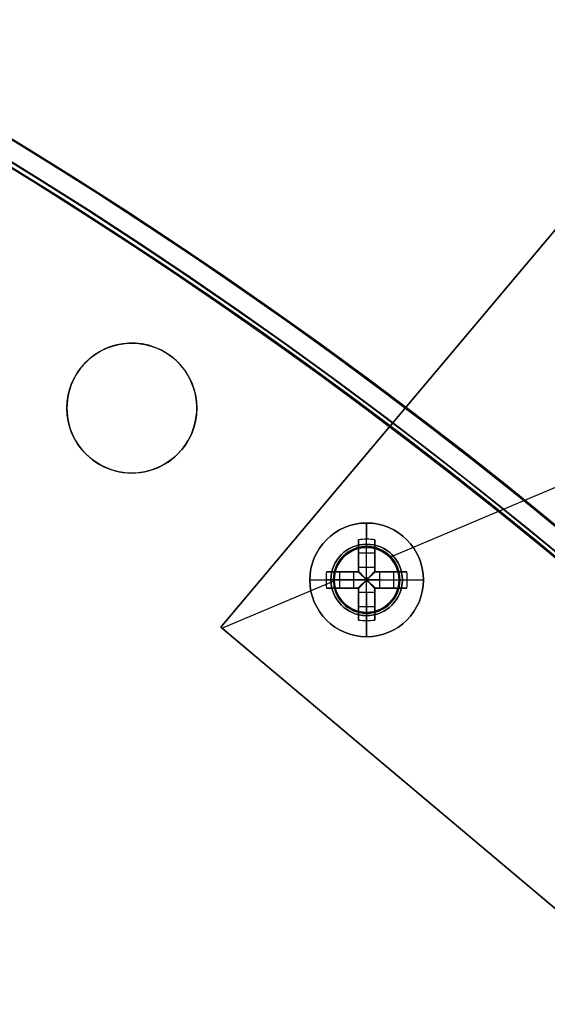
# Model space of a CAD drawing. Header units: millimetres. Extents: x -83 to 676, y -83 to 676.
# Tile 619 of 656: x 452 to 484, y 496 to 557. Entities that reach past the tile are written whole.
import ezdxf

# ---------------------------------------------------------------- set-up
doc = ezdxf.new("R2010")
doc.units = ezdxf.units.MM
doc.header["$MEASUREMENT"] = 0
doc.layers.add('IGES level 0', color=7, linetype='Continuous', true_color=0xff7878)

msp = doc.modelspace()

# ---------------------------------------------------------------- linework, layer by layer
at = {"layer": 'IGES level 0', "color": 254, "true_color": 0xcad1ee}
for p, q in [((501.593, 564.322, 48), (463.911, 519.575, 48)), ((463.911, 519.575, 47), (501.593, 564.322, 47)), ((483.235, 542.522, 47), (483.235, 542.522, 48)), ((459.469, 536.922, 45.8), (459.469, 536.922, 47)), ((454.57, 534.093, 45.8), (454.57, 534.093, 47)), ((454.57, 534.093, 47), (454.57, 534.093, 45.8)), ((462.298, 532.023, 47), (462.298, 532.023, 45.8)), ((462.298, 532.023, 45.8), (462.298, 532.023, 47)), ((457.399, 529.194, 45.8), (457.399, 529.194, 47)), ((473.414, 524.411, 47), (473.414, 524.411, 45.8)), ((472.111, 524.316, 48), (472.111, 524.316, 47)), ((474.731, 523.252, 48), (474.731, 523.252, 47)), ((474.731, 523.252, 47), (474.731, 523.252, 48)), ((470.964, 522.997, 45.8), (470.964, 522.997, 47)), ((470.964, 522.997, 47), (470.964, 522.997, 45.8)), ((474.828, 521.962, 47), (474.828, 521.962, 45.8)), ((474.828, 521.962, 45.8), (474.828, 521.962, 47)), ((471.047, 521.695, 47), (471.047, 521.695, 48)), ((471.047, 521.695, 48), (471.047, 521.695, 47)), ((472.379, 520.547, 47), (472.379, 520.547, 45.8)), ((473.667, 520.631, 48), (473.667, 520.631, 47)), ((463.911, 519.575, 48), (463.911, 519.575, 47)), ((486.859, 500.251, 48), (463.911, 519.575, 48)), ((463.911, 519.575, 48), (463.911, 519.575, 47)), ((463.911, 519.575, 47), (486.859, 500.251, 47)), ((486.859, 500.251, 47.5), (463.911, 519.575, 47.5)), ((475.385, 509.913, 47), (475.385, 509.913, 48))]:
    msp.add_line(p, q, dxfattribs=at)
at = {"layer": 'IGES level 0', "color": 11, "true_color": 0xff7887}
for p, q in [((501.593, 564.322, 48), (463.911, 519.575, 48)), ((501.593, 564.322, 47), (463.911, 519.575, 47)), ((474.315, 523.876, 48), (524.467, 545.06, 48)), ((474.315, 523.876, 47), (524.467, 545.06, 47)), ((463.985, 519.513, 48), (470.889, 522.429, 48)), ((463.985, 519.513, 47), (470.889, 522.429, 47)), ((463.911, 519.575, 48), (486.859, 500.251, 48)), ((463.911, 519.575, 47), (486.859, 500.251, 47))]:
    msp.add_line(p, q, dxfattribs=at)
at = {"layer": 'IGES level 0', "color": 1, "true_color": 0xff0808}
for p, q in [((472.896, 524.679, 48), (472.896, 525.979, 48)), ((472.396, 523.266, 48.463), (472.396, 524.954, 50.13)), ((472.396, 524.954, 50.13), (472.396, 523.266, 48.463)), ((472.396, 522.979, 49.699), (472.396, 524.517, 49.699)), ((472.896, 523.266, 48.463), (472.896, 524.979, 50.155)), ((472.896, 524.479, 47.8), (472.896, 524.479, 40)), ((472.896, 520.479, 40), (472.896, 524.479, 40)), ((472.896, 524.479, 40), (472.896, 524.479, 47.8)), ((473.396, 524.954, 50.13), (473.396, 523.266, 48.463)), ((473.396, 523.266, 48.463), (473.396, 524.954, 50.13)), ((473.396, 524.517, 49.699), (473.396, 522.979, 49.699)), ((472.396, 524.135, 49.322), (473.396, 524.135, 49.322)), ((472.396, 523.967, 49.155), (472.396, 523.967, 50.83)), ((473.396, 523.967, 49.155), (473.396, 523.967, 50.83)), ((472.396, 523.266, 48.463), (473.396, 523.266, 48.463)), ((472.396, 523.266, 48.463), (473.396, 523.266, 48.463)), ((470.422, 522.979, 50.13), (472.11, 522.979, 48.463)), ((472.11, 522.979, 48.463), (470.422, 522.979, 50.13)), ((470.858, 522.979, 49.699), (472.396, 522.979, 49.699)), ((471.24, 521.979, 49.322), (471.24, 522.979, 49.322)), ((471.409, 522.979, 49.155), (471.409, 522.979, 50.83)), ((472.11, 521.979, 48.463), (472.11, 522.979, 48.463)), ((472.11, 521.979, 48.463), (472.11, 522.979, 48.463)), ((472.396, 522.979, 51.128), (472.396, 522.979, 48.27)), ((472.396, 522.979, 48.27), (472.396, 522.979, 51.128)), ((472.994, 522.577, 48.18), (472.799, 522.577, 48.18)), ((472.799, 522.577, 48.18), (472.799, 522.382, 48.18)), ((472.799, 522.577, 48.18), (472.799, 522.382, 48.18)), ((472.994, 522.577, 48.18), (472.799, 522.577, 48.18)), ((472.896, 522.577, 48.18), (472.896, 522.382, 48.18)), ((472.994, 522.382, 48.18), (472.994, 522.577, 48.18)), ((472.994, 522.382, 48.18), (472.994, 522.577, 48.18)), ((473.396, 522.979, 51.128), (473.396, 522.979, 48.27)), ((473.396, 522.979, 49.699), (474.934, 522.979, 49.699)), ((473.396, 522.979, 48.27), (473.396, 522.979, 51.128)), ((473.683, 522.979, 48.463), (475.371, 522.979, 50.13)), ((473.683, 522.979, 48.463), (473.683, 521.979, 48.463)), ((475.371, 522.979, 50.13), (473.683, 522.979, 48.463)), ((473.683, 522.979, 48.463), (473.683, 521.979, 48.463)), ((474.384, 522.979, 49.155), (474.384, 522.979, 50.83)), ((474.552, 522.979, 49.322), (474.552, 521.979, 49.322)), ((469.396, 522.479, 48), (470.696, 522.479, 48)), ((472.11, 522.479, 48.463), (470.396, 522.479, 50.155)), ((472.11, 521.979, 48.463), (470.422, 521.979, 50.13)), ((470.422, 521.979, 50.13), (472.11, 521.979, 48.463)), ((472.396, 521.979, 49.699), (470.858, 521.979, 49.699)), ((470.896, 522.479, 47.8), (470.896, 522.479, 40)), ((470.896, 522.479, 40), (474.896, 522.479, 40)), ((471.409, 521.979, 49.155), (471.409, 521.979, 50.83)), ((472.396, 521.979, 51.128), (472.396, 521.979, 48.27)), ((472.396, 521.979, 48.27), (472.396, 521.979, 51.128)), ((472.396, 520.441, 49.699), (472.396, 521.979, 49.699)), ((472.799, 522.479, 48.18), (472.994, 522.479, 48.18)), ((472.799, 522.382, 48.18), (472.994, 522.382, 48.18)), ((472.799, 522.382, 48.18), (472.994, 522.382, 48.18)), ((473.396, 521.979, 51.128), (473.396, 521.979, 48.27)), ((473.396, 521.979, 49.699), (473.396, 520.441, 49.699)), ((473.396, 521.979, 48.27), (473.396, 521.979, 51.128)), ((474.934, 521.979, 49.699), (473.396, 521.979, 49.699)), ((473.683, 522.479, 48.463), (475.396, 522.479, 50.155)), ((475.371, 521.979, 50.13), (473.683, 521.979, 48.463)), ((473.683, 521.979, 48.463), (475.371, 521.979, 50.13)), ((474.384, 521.979, 49.155), (474.384, 521.979, 50.83)), ((474.896, 522.479, 47.8), (474.896, 522.479, 40)), ((475.096, 522.479, 48), (476.396, 522.479, 48)), ((472.396, 520.005, 50.13), (472.396, 521.693, 48.463)), ((473.396, 521.693, 48.463), (472.396, 521.693, 48.463)), ((472.396, 521.693, 48.463), (472.396, 520.005, 50.13)), ((473.396, 521.693, 48.463), (472.396, 521.693, 48.463)), ((472.896, 521.693, 48.463), (472.896, 519.979, 50.155)), ((473.396, 521.693, 48.463), (473.396, 520.005, 50.13)), ((473.396, 520.005, 50.13), (473.396, 521.693, 48.463)), ((472.396, 520.992, 49.155), (472.396, 520.992, 50.83)), ((473.396, 520.823, 49.322), (472.396, 520.823, 49.322)), ((473.396, 520.992, 49.155), (473.396, 520.992, 50.83)), ((472.896, 520.479, 40), (472.896, 520.479, 47.8)), ((472.896, 520.479, 47.8), (472.896, 520.479, 40)), ((472.896, 518.979, 48), (472.896, 520.279, 48))]:
    msp.add_line(p, q, dxfattribs=at)
at = {"layer": 'IGES level 0', "color": 153, "true_color": 0x5393cf}
for centre, radius in [((296.5, 296.5), 296.5), ((296.5, 296.5, -1.2), 296.5), ((296.5, 296.5), 241), ((296.5, 296.5, -1.2), 241)]:
    msp.add_circle(centre, radius, dxfattribs=at)
at = {"layer": 'IGES level 0'}
for centre, radius in [((296.5, 296.5, 47), 296.5), ((296.5, 296.5), 296.5), ((296.5, 296.5, 47), 295.3), ((296.5, 296.5), 295.3)]:
    msp.add_circle(centre, radius, dxfattribs=at)
at = {"layer": 'IGES level 0', "color": 124, "true_color": 0x1aa180}
for centre, radius in [((296.5, 296.5, 47), 295), ((296.5, 296.5, 45.8), 295), ((296.5, 296.5, 47), 242.5), ((296.5, 296.5, 45.8), 242.5), ((458.434, 533.058, 47), 4), ((458.434, 533.058, 45.8), 4), ((472.896, 522.479, 47), 2), ((472.896, 522.479, 45.8), 2)]:
    msp.add_circle(centre, radius, dxfattribs=at)
at = {"layer": 'IGES level 0', "color": 31, "true_color": 0xffba87}
for centre, radius in [((296.5, 296.5), 242.2), ((296.5, 296.5, 47), 242.2), ((296.5, 296.5), 241), ((296.5, 296.5, 47), 241)]:
    msp.add_circle(centre, radius, dxfattribs=at)
at = {"layer": 'IGES level 0', "color": 1, "true_color": 0xff0808}
for centre, radius in [((472.896, 522.479, 48), 3.5), ((472.896, 522.479, 48), 2.2), ((472.896, 522.479, 40), 2)]:
    msp.add_circle(centre, radius, dxfattribs=at)
at = {"layer": 'IGES level 0', "color": 11, "true_color": 0xff7887}
for centre in [(472.889, 522.473, 48), (472.889, 522.473, 47)]:
    msp.add_circle(centre, 2, dxfattribs=at)
at = {"layer": 'IGES level 0', "color": 5, "true_color": 0x1212ff, "extrusion": (0.644135, 0.764912, 1.21266e-15)}
msp.add_arc((-35.175, 61.5, 756.85), 75, 360, 180, dxfattribs=at)
msp.add_arc((-35.175, 61.5, 756.85), 75, 360, 180, dxfattribs=at)
at = {"layer": 'IGES level 0', "color": 5, "true_color": 0x1212ff, "extrusion": (0.644135, 0.764912, -1.21266e-15)}
msp.add_arc((-35.175, -88.5, 756.85), 75, 180, 360, dxfattribs=at)
msp.add_arc((-35.175, -88.5, 756.85), 75, 180, 360, dxfattribs=at)
at = {"layer": 'IGES level 0', "color": 5, "true_color": 0x1212ff, "extrusion": (0.644135, 0.764912, 4.76979e-15)}
msp.add_arc((-35.175, -88.5, 756.25), 75, 180, 0, dxfattribs=at)
at = {"layer": 'IGES level 0', "color": 5, "true_color": 0x1212ff, "extrusion": (0.644135, 0.764912, -6.95258e-15)}
msp.add_arc((-35.175, 61.5, 756.25), 75, 360, 180, dxfattribs=at)
at = {"layer": 'IGES level 0', "color": 5, "true_color": 0x1212ff, "extrusion": (0.644135, 0.764912, 1.53604e-15)}
msp.add_arc((-35.175, 61.5, 756.25), 75, 360, 180, dxfattribs=at)
at = {"layer": 'IGES level 0', "color": 5, "true_color": 0x1212ff, "extrusion": (0.644135, 0.764912, -1.53604e-15)}
msp.add_arc((-35.175, -88.5, 756.25), 75, 180, 360, dxfattribs=at)
at = {"layer": 'IGES level 0', "color": 5, "true_color": 0x1212ff, "extrusion": (0.644135, 0.764912, 0)}
for centre, start, end in [((-35.175, -88.5, 756.55), 180, 0), ((-35.175, 61.5, 756.55), 0, 180)]:
    msp.add_arc(centre, 75, start, end, dxfattribs=at)
at = {"layer": 'IGES level 0'}
for centre, radius, start, end in [((296.5, 296.5), 296.5, 45, 225), ((296.5, 296.5, 47), 296.5, 45, 225), ((296.5, 296.5, 23.5), 296.5, 45, 225), ((296.5, 296.5, 47), 295.3, 45, 225), ((296.5, 296.5), 295.3, 45, 225), ((296.5, 296.5, 23.5), 295.3, 45, 225), ((296.5, 296.5), 296.5, 225, 45), ((296.5, 296.5, 47), 296.5, 225, 45), ((296.5, 296.5, 23.5), 296.5, 225, 45), ((296.5, 296.5, 47), 295.3, 225, 45), ((296.5, 296.5), 295.3, 225, 45), ((296.5, 296.5, 23.5), 295.3, 225, 45)]:
    msp.add_arc(centre, radius, start, end, dxfattribs=at)
at = {"layer": 'IGES level 0', "color": 153, "true_color": 0x5393cf}
for centre, radius in [((296.5, 296.5, -1.2), 296.5), ((296.5, 296.5), 296.5), ((296.5, 296.5, -0.6), 296.5), ((296.5, 296.5, -1.2), 241), ((296.5, 296.5), 241), ((296.5, 296.5, -0.6), 241)]:
    msp.add_arc(centre, radius, 345, 165, dxfattribs=at)
at = {"layer": 'IGES level 0', "color": 124, "true_color": 0x1aa180}
for centre, radius in [((296.5, 296.5, 45.8), 295), ((296.5, 296.5, 47), 295), ((296.5, 296.5, 46.4), 295), ((296.5, 296.5, 45.8), 242.5), ((296.5, 296.5, 47), 242.5), ((296.5, 296.5, 46.4), 242.5)]:
    msp.add_arc(centre, radius, 345, 165, dxfattribs=at)
at = {"layer": 'IGES level 0', "color": 31, "true_color": 0xffba87}
for centre, radius in [((296.5, 296.5), 242.2), ((296.5, 296.5, 47), 242.2), ((296.5, 296.5, 23.5), 242.2), ((296.5, 296.5, 47), 241), ((296.5, 296.5), 241), ((296.5, 296.5, 23.5), 241)]:
    msp.add_arc(centre, radius, 315, 135, dxfattribs=at)
at = {"layer": 'IGES level 0', "color": 254, "true_color": 0xcad1ee}
for centre, radius, start, end in [((458.434, 533.058, 45.8), 4, 345, 165), ((458.434, 533.058, 47), 4, 345, 165), ((458.434, 533.058, 46.4), 4, 345, 165), ((458.434, 533.058, 45.8), 4, 165, 345), ((458.434, 533.058, 47), 4, 165, 345), ((458.434, 533.058, 46.4), 4, 165, 345), ((472.889, 522.473, 48), 2, 22.89915, 202.89915), ((472.889, 522.473, 47), 2, 22.89915, 202.89915), ((472.889, 522.473, 47.5), 2, 22.89915, 202.89915), ((472.896, 522.479, 47), 2, 345, 165), ((472.896, 522.479, 45.8), 2, 345, 165), ((472.896, 522.479, 46.4), 2, 345, 165), ((472.889, 522.473, 48), 2, 202.89915, 22.89915), ((472.889, 522.473, 47), 2, 202.89915, 22.89915), ((472.889, 522.473, 47.5), 2, 202.89915, 22.89915), ((472.896, 522.479, 47), 2, 165, 345), ((472.896, 522.479, 45.8), 2, 165, 345), ((472.896, 522.479, 46.4), 2, 165, 345)]:
    msp.add_arc(centre, radius, start, end, dxfattribs=at)
at = {"layer": 'IGES level 0', "color": 1, "true_color": 0xff0808}
for centre, radius, start, end in [((472.896, 522.479, 48), 3.5, 360, 180), ((472.896, 522.479, 48), 2.2, 90, 270), ((472.896, 522.479, 47.941), 2.059, 90, 270), ((472.896, 522.479, 40), 2, 90, 270), ((472.896, 522.479, 47.8), 2, 90, 270), ((472.896, 522.479, 43.9), 2, 90, 270), ((472.896, 522.479, 47.8), 2, 90, 270), ((472.896, 522.479, 48), 2.2, 270, 90), ((472.896, 522.479, 47.941), 2.059, 270, 90), ((472.896, 522.479, 47.8), 2, 270, 90), ((472.896, 522.479, 40), 2, 270, 90), ((472.896, 522.479, 47.8), 2, 270, 90), ((472.896, 522.479, 43.9), 2, 270, 90), ((472.896, 522.479, 48), 3.5, 180, 0)]:
    msp.add_arc(centre, radius, start, end, dxfattribs=at)
at = {"layer": 'IGES level 0', "color": 1, "true_color": 0xff0808, "extrusion": (1, 0, 0)}
for centre, radius, start, end in [((522.479, 47.686, 472.896), 3.514, 5.12754, 44.64884), ((522.479, 47.686, 472.396), 3.478, 44.64884, 81.73521), ((524.679, 47.8, 472.896), 0.2, 90, 180), ((524.679, 47.8, 472.896), 0.2, 90, 180), ((522.479, 47.686, 473.396), 3.478, 44.64884, 81.73521), ((522.577, 49.16, 472.396), 0.98, 296.55957, 314.64884), ((522.577, 49.16, 472.896), 0.98, 270, 314.64884), ((522.382, 49.16, 472.896), 0.98, 225.35116, 270), ((522.382, 49.16, 472.396), 0.98, 225.35116, 243.44043), ((522.382, 49.16, 472.396), 0.98, 225.35116, 243.44043), ((522.382, 49.16, 473.396), 0.98, 225.35116, 243.44043), ((520.279, 47.8, 472.896), 0.2, 0, 90), ((522.479, 47.686, 472.896), 3.514, 135.35116, 174.87246)]:
    msp.add_arc(centre, radius, start, end, dxfattribs=at)
at = {"layer": 'IGES level 0', "color": 1, "true_color": 0xff0808, "extrusion": (-4.8968e-14, -0.70276, 0.711427)}
msp.add_arc((472.896, 405.218, -333.252), 3.514, 81.81988, 98.18012, dxfattribs=at)
at = {"layer": 'IGES level 0', "color": 1, "true_color": 0xff0808, "extrusion": (-2.74971e-14, -0.70276, 0.711427)}
msp.add_arc((472.896, 405.218, -333.252), 3.514, 81.81988, 98.18012, dxfattribs=at)
at = {"layer": 'IGES level 0', "color": 1, "true_color": 0xff0808, "extrusion": (1, -4.80517e-14, -1.52064e-13)}
msp.add_arc((522.479, 47.686, 472.396), 3.478, 44.64884, 81.73521, dxfattribs=at)
at = {"layer": 'IGES level 0', "color": 1, "true_color": 0xff0808, "extrusion": (1, -1.41968e-13, -2.80952e-13)}
msp.add_arc((522.479, 47.686, 473.396), 3.478, 44.64884, 81.73521, dxfattribs=at)
at = {"layer": 'IGES level 0', "color": 1, "true_color": 0xff0808, "extrusion": (1, -2.71587e-12, 3.7929e-12)}
for centre in [(522.577, 49.16, 472.396), (522.577, 49.16, 473.396)]:
    msp.add_arc(centre, 0.98, 296.55957, 314.64884, dxfattribs=at)
at = {"layer": 'IGES level 0', "color": 1, "true_color": 0xff0808, "extrusion": (1, 2.71587e-12, -3.7929e-12)}
msp.add_arc((522.577, 49.16, 473.396), 0.98, 296.55957, 314.64884, dxfattribs=at)
at = {"layer": 'IGES level 0', "color": 1, "true_color": 0xff0808, "extrusion": (0.70276, 3.42943e-15, 0.711427)}
msp.add_arc((522.479, -302.92, 366.257), 3.514, 81.81988, 98.18012, dxfattribs=at)
at = {"layer": 'IGES level 0', "color": 1, "true_color": 0xff0808, "extrusion": (0.70276, 1.08435e-13, 0.711427)}
msp.add_arc((522.479, -302.92, 366.257), 3.514, 81.81988, 90, dxfattribs=at)
at = {"layer": 'IGES level 0', "color": 1, "true_color": 0xff0808, "extrusion": (-2.83936e-13, 1, 5.61904e-13)}
msp.add_arc((-472.896, 47.686, 522.979), 3.478, 44.64884, 81.73521, dxfattribs=at)
at = {"layer": 'IGES level 0', "color": 1, "true_color": 0xff0808, "extrusion": (1.87833e-13, 1, -2.57776e-13)}
msp.add_arc((-472.896, 47.686, 522.979), 3.478, 44.64884, 81.73521, dxfattribs=at)
at = {"layer": 'IGES level 0', "color": 1, "true_color": 0xff0808, "extrusion": (0, 1, 0)}
for centre, radius, start, end in [((-472.799, 49.16, 522.979), 0.98, 296.55957, 314.64884), ((-472.799, 49.16, 522.979), 0.98, 296.55957, 314.64884), ((-472.896, 47.686, 522.979), 3.478, 98.26479, 135.35116), ((-472.994, 49.16, 522.979), 0.98, 225.35116, 243.44043), ((-472.896, 47.686, 522.479), 3.514, 5.12754, 44.64884), ((-472.896, 47.686, 521.979), 3.478, 44.64884, 81.73521), ((-472.799, 49.16, 522.479), 0.98, 270, 314.64884), ((-472.799, 49.16, 521.979), 0.98, 296.55957, 314.64884), ((-472.994, 49.16, 522.479), 0.98, 225.35116, 270), ((-472.896, 47.686, 521.979), 3.478, 98.26479, 135.35116), ((-472.896, 47.686, 521.979), 3.478, 98.26479, 135.35116), ((-472.994, 49.16, 521.979), 0.98, 225.35116, 243.44043), ((-472.896, 47.686, 522.479), 3.514, 135.35116, 174.87246), ((-472.896, 47.686, 522.479), 3.514, 135.35116, 174.87246)]:
    msp.add_arc(centre, radius, start, end, dxfattribs=at)
at = {"layer": 'IGES level 0', "color": 1, "true_color": 0xff0808, "extrusion": (0.689371, -0.689371, -0.222565)}
msp.add_arc((703.837, 39.171, -45.448), 0.08, 257.44027, 282.54752, dxfattribs=at)
at = {"layer": 'IGES level 0', "color": 1, "true_color": 0xff0808, "extrusion": (0.702705, -0.702705, -0.111406)}
msp.add_arc((703.837, 44.027, -40.555), 0.08, 263.7148, 276.35685, dxfattribs=at)
at = {"layer": 'IGES level 0', "color": 1, "true_color": 0xff0808, "extrusion": (0.702705, 0.702705, 0.111406)}
msp.add_arc((35.06, -30.478, 705.168), 0.08, 263.64315, 276.2852, dxfattribs=at)
at = {"layer": 'IGES level 0', "color": 1, "true_color": 0xff0808, "extrusion": (0.689371, 0.689371, 0.222565)}
msp.add_arc((35.06, -109.675, 697.449), 0.08, 257.45248, 282.55973, dxfattribs=at)
at = {"layer": 'IGES level 0', "color": 1, "true_color": 0xff0808, "extrusion": (2.83936e-13, 1, 5.61904e-13)}
msp.add_arc((-472.896, 47.686, 522.979), 3.478, 98.26479, 135.35116, dxfattribs=at)
at = {"layer": 'IGES level 0', "color": 1, "true_color": 0xff0808, "extrusion": (5.43174e-12, 1, -7.5858e-12)}
msp.add_arc((-472.994, 49.16, 522.979), 0.98, 225.35116, 243.44043, dxfattribs=at)
at = {"layer": 'IGES level 0', "color": 1, "true_color": 0xff0808, "extrusion": (-0.70276, -3.42943e-15, 0.711427)}
msp.add_arc((-522.479, 369.943, -298.407), 3.514, 81.81988, 98.18012, dxfattribs=at)
at = {"layer": 'IGES level 0', "color": 1, "true_color": 0xff0808, "extrusion": (-0.70276, -3.37614e-13, 0.711427)}
msp.add_arc((-522.479, 369.943, -298.407), 3.514, 90, 98.18012, dxfattribs=at)
at = {"layer": 'IGES level 0', "color": 1, "true_color": 0xff0808, "extrusion": (-4.98371e-13, 1, 2.31211e-13)}
msp.add_arc((-472.896, 47.686, 522.479), 3.514, 5.12754, 44.64884, dxfattribs=at)
at = {"layer": 'IGES level 0', "color": 1, "true_color": 0xff0808, "extrusion": (0.70276, 1.02121e-13, 0.711427)}
msp.add_arc((522.479, -302.92, 366.257), 3.514, 90, 98.18012, dxfattribs=at)
at = {"layer": 'IGES level 0', "color": 1, "true_color": 0xff0808, "extrusion": (2.83936e-13, 1, -5.61904e-13)}
msp.add_arc((-472.896, 47.686, 521.979), 3.478, 44.64884, 81.73521, dxfattribs=at)
at = {"layer": 'IGES level 0', "color": 1, "true_color": 0xff0808, "extrusion": (2.1883e-10, 1, 2.87549e-11)}
msp.add_arc((-470.696, 47.8, 522.479), 0.2, 90, 180, dxfattribs=at)
at = {"layer": 'IGES level 0', "color": 1, "true_color": 0xff0808, "extrusion": (5.43174e-12, 1, 7.5858e-12)}
msp.add_arc((-472.799, 49.16, 521.979), 0.98, 296.55957, 314.64884, dxfattribs=at)
at = {"layer": 'IGES level 0', "color": 1, "true_color": 0xff0808, "extrusion": (1, -1.41968e-13, 2.80952e-13)}
for centre in [(522.479, 47.686, 472.396), (522.479, 47.686, 473.396)]:
    msp.add_arc(centre, 3.478, 98.26479, 135.35116, dxfattribs=at)
at = {"layer": 'IGES level 0', "color": 1, "true_color": 0xff0808, "extrusion": (1, 1.41968e-13, -2.80952e-13)}
msp.add_arc((522.479, 47.686, 472.396), 3.478, 98.26479, 135.35116, dxfattribs=at)
at = {"layer": 'IGES level 0', "color": 1, "true_color": 0xff0808, "extrusion": (0.689371, 0.689371, -0.222565)}
msp.add_arc((35.06, 203.624, 674.917), 0.08, 257.44027, 282.54752, dxfattribs=at)
at = {"layer": 'IGES level 0', "color": 1, "true_color": 0xff0808, "extrusion": (0.702705, 0.702705, -0.111406)}
msp.add_arc((35.06, 126.344, 693.743), 0.08, 263.7148, 276.35685, dxfattribs=at)
at = {"layer": 'IGES level 0', "color": 1, "true_color": 0xff0808, "extrusion": (0.702705, -0.702705, 0.111406)}
msp.add_arc((703.837, 51.839, -29.129), 0.08, 263.64315, 276.2852, dxfattribs=at)
at = {"layer": 'IGES level 0', "color": 1, "true_color": 0xff0808, "extrusion": (0.689371, -0.689371, 0.222565)}
msp.add_arc((703.837, 54.777, -22.915), 0.08, 257.45248, 282.55973, dxfattribs=at)
at = {"layer": 'IGES level 0', "color": 1, "true_color": 0xff0808, "extrusion": (1, 9.39164e-14, -1.28888e-13)}
msp.add_arc((522.479, 47.686, 473.396), 3.478, 98.26479, 135.35116, dxfattribs=at)
at = {"layer": 'IGES level 0', "color": 1, "true_color": 0xff0808, "extrusion": (-5.43174e-12, 1, 7.5858e-12)}
msp.add_arc((-472.994, 49.16, 521.979), 0.98, 225.35116, 243.44043, dxfattribs=at)
at = {"layer": 'IGES level 0', "color": 1, "true_color": 0xff0808, "extrusion": (2.18833e-10, 1, -2.87547e-11)}
msp.add_arc((-475.096, 47.8, 522.479), 0.2, 360, 90, dxfattribs=at)
at = {"layer": 'IGES level 0', "color": 1, "true_color": 0xff0808, "extrusion": (-0.70276, 2.90494e-13, 0.711427)}
msp.add_arc((-522.479, 369.943, -298.407), 3.514, 81.81988, 90, dxfattribs=at)
at = {"layer": 'IGES level 0', "color": 1, "true_color": 0xff0808, "extrusion": (1, 2.71587e-12, 3.7929e-12)}
msp.add_arc((522.382, 49.16, 473.396), 0.98, 225.35116, 243.44043, dxfattribs=at)
at = {"layer": 'IGES level 0', "color": 1, "true_color": 0xff0808, "extrusion": (1, -6.86161e-13, -6.86161e-13)}
msp.add_arc((520.279, 47.8, 472.896), 0.2, 360, 90, dxfattribs=at)
at = {"layer": 'IGES level 0', "color": 1, "true_color": 0xff0808, "extrusion": (2.74971e-14, 0.70276, 0.711427)}
msp.add_arc((-472.896, -338.194, 401.102), 3.514, 81.81988, 98.18012, dxfattribs=at)
at = {"layer": 'IGES level 0', "color": 1, "true_color": 0xff0808, "extrusion": (4.89681e-14, 0.70276, 0.711427)}
msp.add_arc((-472.896, -338.194, 401.102), 3.514, 81.81988, 98.18012, dxfattribs=at)
at = {"layer": 'IGES level 0', "color": 1, "true_color": 0xff0808}
for points in [[(472.36, 522.979, 48.283), (472.372, 522.979, 48.277), (472.384, 522.979, 48.273), (472.396, 522.979, 48.27)], [(472.396, 522.979, 48.27), (472.396, 522.992, 48.273), (472.396, 523.003, 48.277), (472.396, 523.015, 48.283)], [(473.396, 523.015, 48.283), (473.396, 523.003, 48.277), (473.396, 522.992, 48.273), (473.396, 522.979, 48.27)], [(473.396, 522.979, 48.27), (473.408, 522.979, 48.273), (473.42, 522.979, 48.277), (473.432, 522.979, 48.283)], [(472.396, 521.979, 48.27), (472.384, 521.979, 48.273), (472.372, 521.979, 48.277), (472.36, 521.979, 48.283)], [(472.396, 521.943, 48.283), (472.396, 521.955, 48.277), (472.396, 521.967, 48.273), (472.396, 521.979, 48.27)], [(473.396, 521.979, 48.27), (473.396, 521.967, 48.273), (473.396, 521.955, 48.277), (473.396, 521.943, 48.283)], [(473.432, 521.979, 48.283), (473.42, 521.979, 48.277), (473.408, 521.979, 48.273), (473.396, 521.979, 48.27)]]:
    msp.add_open_spline(points, degree=3, dxfattribs=at)
for points, knots in [([(472.396, 522.979, 48.27), (472.389, 522.979, 48.272), (472.382, 522.979, 48.274), (472.37, 522.979, 48.279), (472.365, 522.979, 48.281), (472.36, 522.979, 48.283)], [0, 0, 0, 0, 0.00002195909, 0.00002195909, 0.0000380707, 0.0000380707, 0.0000380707, 0.0000380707]), ([(472.36, 522.979, 48.283), (472.405, 522.938, 48.261), (472.451, 522.896, 48.242), (472.546, 522.809, 48.212), (472.596, 522.763, 48.2), (472.696, 522.671, 48.184), (472.747, 522.624, 48.18), (472.799, 522.577, 48.18)], [0, 0, 0, 0, 0.320257, 0.320257, 0.655825, 0.655825, 1, 1, 1, 1]), ([(472.36, 522.979, 48.283), (472.376, 522.965, 48.275), (472.393, 522.949, 48.268), (472.427, 522.918, 48.253), (472.444, 522.902, 48.246), (472.479, 522.87, 48.233), (472.497, 522.854, 48.227), (472.531, 522.822, 48.217), (472.547, 522.808, 48.212), (472.581, 522.777, 48.204), (472.599, 522.761, 48.2), (472.635, 522.727, 48.193), (472.653, 522.71, 48.191), (472.692, 522.675, 48.186), (472.712, 522.657, 48.183), (472.752, 522.62, 48.181), (472.772, 522.601, 48.18), (472.795, 522.58, 48.18), (472.797, 522.579, 48.18), (472.799, 522.577, 48.18)], [0, 0, 0, 0, 0.129053, 0.129053, 0.256755, 0.256755, 0.38469, 0.38469, 0.5, 0.5, 0.626455, 0.626455, 0.749753, 0.749753, 0.874877, 0.874877, 0.989347, 0.989347, 1, 1, 1, 1]), ([(472.394, 522.979, 48.271), (472.43, 522.94, 48.253), (472.49, 522.875, 48.228), (472.551, 522.808, 48.211), (472.575, 522.782, 48.206)], [0.0440598, 0.0440598, 0.0440598, 0.0440598, 0.3202573, 0.497, 0.497, 0.497, 0.497]), ([(472.799, 522.577, 48.18), (472.78, 522.597, 48.18), (472.762, 522.616, 48.18), (472.728, 522.654, 48.183), (472.711, 522.673, 48.184), (472.678, 522.708, 48.189), (472.662, 522.726, 48.191), (472.631, 522.759, 48.197), (472.616, 522.776, 48.2), (472.594, 522.8, 48.206), (472.586, 522.808, 48.208), (472.564, 522.833, 48.214), (472.548, 522.849, 48.218), (472.518, 522.883, 48.229), (472.503, 522.899, 48.234), (472.473, 522.931, 48.246), (472.458, 522.948, 48.253), (472.429, 522.979, 48.266), (472.415, 522.995, 48.273), (472.399, 523.012, 48.282), (472.398, 523.013, 48.282), (472.396, 523.015, 48.283)], [0, 0, 0, 0, 0.101614, 0.101614, 0.209673, 0.209673, 0.321553, 0.321553, 0.439036, 0.439036, 0.5, 0.5, 0.625, 0.625, 0.744934, 0.744934, 0.864797, 0.864797, 0.986554, 0.986554, 1, 1, 1, 1]), ([(472.396, 523.015, 48.283), (472.396, 523.008, 48.28), (472.396, 523.001, 48.277), (472.396, 522.989, 48.273), (472.396, 522.984, 48.271), (472.396, 522.979, 48.27)], [0, 0, 0, 0, 0.00002297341, 0.00002297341, 0.0000380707, 0.0000380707, 0.0000380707, 0.0000380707]), ([(473.396, 523.015, 48.283), (473.382, 522.999, 48.275), (473.366, 522.983, 48.268), (473.335, 522.949, 48.253), (473.319, 522.931, 48.246), (473.287, 522.896, 48.233), (473.271, 522.878, 48.227), (473.239, 522.844, 48.217), (473.225, 522.828, 48.212), (473.194, 522.795, 48.204), (473.178, 522.777, 48.2), (473.144, 522.741, 48.193), (473.127, 522.722, 48.191), (473.092, 522.684, 48.186), (473.074, 522.664, 48.183), (473.037, 522.623, 48.181), (473.018, 522.604, 48.18), (472.997, 522.581, 48.18), (472.996, 522.579, 48.18), (472.994, 522.577, 48.18)], [0, 0, 0, 0, 0.1290525, 0.1290525, 0.2567545, 0.2567545, 0.3846897, 0.3846897, 0.5, 0.5, 0.6264552, 0.6264552, 0.7497533, 0.7497533, 0.8748767, 0.8748767, 0.9893473, 0.9893473, 1, 1, 1, 1]), ([(473.396, 523.015, 48.283), (473.355, 522.97, 48.261), (473.313, 522.924, 48.242), (473.226, 522.829, 48.212), (473.18, 522.78, 48.2), (473.088, 522.679, 48.184), (473.041, 522.628, 48.18), (472.994, 522.577, 48.18)], [0, 0, 0, 0, 0.320257, 0.320257, 0.655825, 0.655825, 1, 1, 1, 1]), ([(472.994, 522.577, 48.18), (473.014, 522.595, 48.18), (473.033, 522.613, 48.18), (473.071, 522.648, 48.183), (473.089, 522.665, 48.184), (473.125, 522.697, 48.189), (473.143, 522.713, 48.191), (473.176, 522.744, 48.197), (473.193, 522.76, 48.2), (473.217, 522.782, 48.206), (473.225, 522.789, 48.208), (473.25, 522.812, 48.214), (473.266, 522.827, 48.218), (473.3, 522.858, 48.229), (473.316, 522.873, 48.234), (473.348, 522.903, 48.246), (473.365, 522.917, 48.253), (473.396, 522.947, 48.266), (473.412, 522.961, 48.273), (473.429, 522.976, 48.282), (473.43, 522.978, 48.282), (473.432, 522.979, 48.283)], [0, 0, 0, 0, 0.101614, 0.101614, 0.209673, 0.209673, 0.321553, 0.321553, 0.439036, 0.439036, 0.5, 0.5, 0.625, 0.625, 0.744934, 0.744934, 0.864797, 0.864797, 0.986554, 0.986554, 1, 1, 1, 1]), ([(473.396, 522.981, 48.271), (473.357, 522.945, 48.253), (473.292, 522.885, 48.228), (473.225, 522.824, 48.211), (473.199, 522.8, 48.206)], [0.0440597, 0.0440597, 0.0440597, 0.0440597, 0.3202573, 0.497, 0.497, 0.497, 0.497]), ([(473.396, 522.979, 48.27), (473.396, 522.986, 48.272), (473.396, 522.993, 48.274), (473.396, 523.005, 48.279), (473.396, 523.01, 48.281), (473.396, 523.015, 48.283)], [0, 0, 0, 0, 0.00002195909, 0.00002195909, 0.0000380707, 0.0000380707, 0.0000380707, 0.0000380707]), ([(473.432, 522.979, 48.283), (473.425, 522.979, 48.28), (473.418, 522.979, 48.277), (473.406, 522.979, 48.273), (473.401, 522.979, 48.271), (473.396, 522.979, 48.27)], [0, 0, 0, 0, 0.00002297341, 0.00002297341, 0.0000380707, 0.0000380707, 0.0000380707, 0.0000380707]), ([(472.799, 522.382, 48.18), (472.778, 522.363, 48.18), (472.759, 522.345, 48.18), (472.721, 522.311, 48.183), (472.703, 522.294, 48.184), (472.667, 522.261, 48.189), (472.65, 522.245, 48.191), (472.616, 522.214, 48.197), (472.6, 522.199, 48.2), (472.575, 522.177, 48.206), (472.567, 522.169, 48.208), (472.543, 522.147, 48.214), (472.526, 522.131, 48.218), (472.493, 522.101, 48.229), (472.477, 522.086, 48.234), (472.444, 522.056, 48.246), (472.428, 522.041, 48.253), (472.396, 522.012, 48.266), (472.38, 521.998, 48.273), (472.364, 521.982, 48.282), (472.362, 521.981, 48.282), (472.36, 521.979, 48.283)], [0, 0, 0, 0, 0.101614, 0.101614, 0.209673, 0.209673, 0.321553, 0.321553, 0.439036, 0.439036, 0.5, 0.5, 0.625, 0.625, 0.744934, 0.744934, 0.864797, 0.864797, 0.986554, 0.986554, 1, 1, 1, 1]), ([(472.36, 521.979, 48.283), (472.367, 521.979, 48.28), (472.374, 521.979, 48.277), (472.386, 521.979, 48.273), (472.391, 521.979, 48.271), (472.396, 521.979, 48.27)], [0, 0, 0, 0, 0.00002297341, 0.00002297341, 0.0000380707, 0.0000380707, 0.0000380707, 0.0000380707]), ([(472.396, 521.943, 48.283), (472.411, 521.959, 48.275), (472.426, 521.976, 48.268), (472.457, 522.01, 48.253), (472.473, 522.027, 48.246), (472.506, 522.062, 48.233), (472.522, 522.08, 48.227), (472.553, 522.114, 48.217), (472.568, 522.13, 48.212), (472.599, 522.164, 48.204), (472.615, 522.182, 48.2), (472.648, 522.218, 48.193), (472.665, 522.236, 48.191), (472.7, 522.275, 48.186), (472.719, 522.295, 48.183), (472.756, 522.335, 48.181), (472.774, 522.355, 48.18), (472.795, 522.378, 48.18), (472.797, 522.38, 48.18), (472.799, 522.382, 48.18)], [0, 0, 0, 0, 0.1290525, 0.1290525, 0.2567545, 0.2567545, 0.3846897, 0.3846897, 0.5, 0.5, 0.6264552, 0.6264552, 0.7497533, 0.7497533, 0.8748767, 0.8748767, 0.9893473, 0.9893473, 1, 1, 1, 1]), ([(472.396, 521.943, 48.283), (472.437, 521.988, 48.261), (472.48, 522.034, 48.242), (472.567, 522.129, 48.212), (472.612, 522.179, 48.2), (472.704, 522.279, 48.184), (472.751, 522.33, 48.18), (472.799, 522.382, 48.18)], [0, 0, 0, 0, 0.320257, 0.320257, 0.655825, 0.655825, 1, 1, 1, 1]), ([(472.396, 521.977, 48.271), (472.435, 522.013, 48.253), (472.501, 522.073, 48.228), (472.567, 522.134, 48.211), (472.593, 522.158, 48.206)], [0.0440597, 0.0440597, 0.0440597, 0.0440597, 0.3202573, 0.497, 0.497, 0.497, 0.497]), ([(472.396, 521.979, 48.27), (472.396, 521.972, 48.272), (472.396, 521.965, 48.274), (472.396, 521.953, 48.279), (472.396, 521.948, 48.281), (472.396, 521.943, 48.283)], [0, 0, 0, 0, 0.00002195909, 0.00002195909, 0.0000380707, 0.0000380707, 0.0000380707, 0.0000380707]), ([(473.432, 521.979, 48.283), (473.416, 521.994, 48.275), (473.4, 522.009, 48.268), (473.366, 522.04, 48.253), (473.348, 522.056, 48.246), (473.313, 522.089, 48.233), (473.295, 522.105, 48.227), (473.261, 522.136, 48.217), (473.245, 522.151, 48.212), (473.212, 522.182, 48.204), (473.194, 522.198, 48.2), (473.158, 522.231, 48.193), (473.139, 522.248, 48.191), (473.101, 522.283, 48.186), (473.081, 522.302, 48.183), (473.04, 522.339, 48.181), (473.02, 522.357, 48.18), (472.998, 522.378, 48.18), (472.996, 522.38, 48.18), (472.994, 522.382, 48.18)], [0, 0, 0, 0, 0.1290525, 0.1290525, 0.2567545, 0.2567545, 0.3846897, 0.3846897, 0.5, 0.5, 0.6264552, 0.6264552, 0.7497533, 0.7497533, 0.8748767, 0.8748767, 0.9893473, 0.9893473, 1, 1, 1, 1]), ([(472.994, 522.382, 48.18), (473.012, 522.361, 48.18), (473.03, 522.342, 48.18), (473.065, 522.304, 48.183), (473.082, 522.286, 48.184), (473.114, 522.25, 48.189), (473.13, 522.233, 48.191), (473.161, 522.199, 48.197), (473.177, 522.183, 48.2), (473.199, 522.158, 48.206), (473.206, 522.15, 48.208), (473.229, 522.126, 48.214), (473.244, 522.109, 48.218), (473.275, 522.076, 48.229), (473.29, 522.06, 48.234), (473.32, 522.027, 48.246), (473.334, 522.011, 48.253), (473.364, 521.979, 48.266), (473.378, 521.963, 48.273), (473.393, 521.947, 48.282), (473.395, 521.945, 48.282), (473.396, 521.943, 48.283)], [0, 0, 0, 0, 0.101614, 0.101614, 0.209673, 0.209673, 0.321553, 0.321553, 0.439036, 0.439036, 0.5, 0.5, 0.625, 0.625, 0.744934, 0.744934, 0.864797, 0.864797, 0.986554, 0.986554, 1, 1, 1, 1]), ([(473.432, 521.979, 48.283), (473.387, 522.02, 48.261), (473.341, 522.063, 48.242), (473.246, 522.15, 48.212), (473.197, 522.195, 48.2), (473.096, 522.287, 48.184), (473.045, 522.334, 48.18), (472.994, 522.382, 48.18)], [0, 0, 0, 0, 0.320257, 0.320257, 0.655825, 0.655825, 1, 1, 1, 1]), ([(473.398, 521.979, 48.271), (473.362, 522.018, 48.253), (473.302, 522.084, 48.228), (473.241, 522.15, 48.211), (473.217, 522.176, 48.206)], [0.0440597, 0.0440597, 0.0440597, 0.0440597, 0.3202573, 0.497, 0.497, 0.497, 0.497]), ([(473.396, 521.943, 48.283), (473.396, 521.95, 48.28), (473.396, 521.957, 48.277), (473.396, 521.969, 48.273), (473.396, 521.974, 48.271), (473.396, 521.979, 48.27)], [0, 0, 0, 0, 0.00002297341, 0.00002297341, 0.0000380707, 0.0000380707, 0.0000380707, 0.0000380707]), ([(473.396, 521.979, 48.27), (473.403, 521.979, 48.272), (473.41, 521.979, 48.274), (473.422, 521.979, 48.279), (473.427, 521.979, 48.281), (473.432, 521.979, 48.283)], [0, 0, 0, 0, 0.00002195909, 0.00002195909, 0.0000380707, 0.0000380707, 0.0000380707, 0.0000380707])]:
    msp.add_open_spline(points, degree=3, knots=knots, dxfattribs=at)
for points, weights in [([(472.799, 522.577, 48.18), (472.586, 522.808, 48.18), (472.396, 523.015, 48.283)], [1, 0.972991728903, 1]), ([(472.994, 522.577, 48.18), (473.225, 522.789, 48.18), (473.432, 522.979, 48.283)], [1, 0.972991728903, 1]), ([(472.799, 522.382, 48.18), (472.567, 522.169, 48.18), (472.36, 521.979, 48.283)], [1, 0.972991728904, 1]), ([(472.994, 522.382, 48.18), (473.206, 522.15, 48.18), (473.396, 521.943, 48.283)], [1, 0.972991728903, 1])]:
    msp.add_rational_spline(points, weights, degree=2, dxfattribs=at)

doc.saveas('drawing.dxf')
